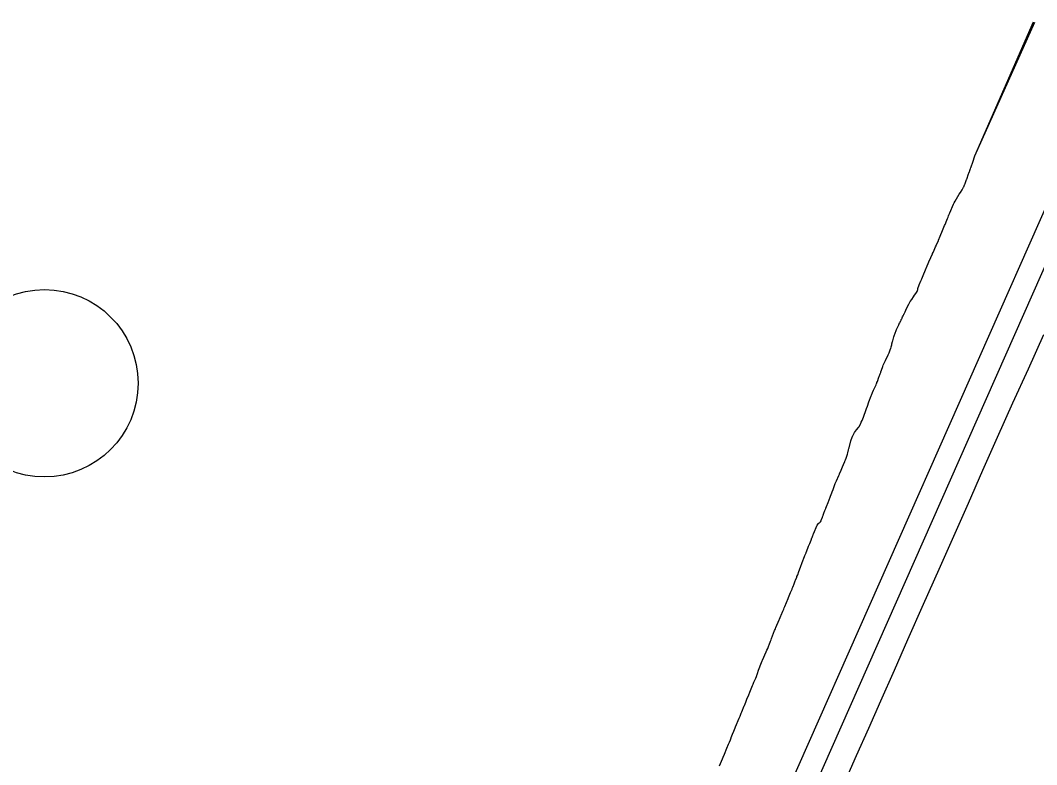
# Model space of a CAD drawing. Extents: x 658976 to 668726, y 639543 to 647196.
# Drawn here: x 662362 to 662802.1, y 643904.4 to 644226.6 of the extents above; entities that cross this region are included whole.
import ezdxf

# ---------------------------------------------------------------- set-up
doc = ezdxf.new("R2010")
doc.units = 0
for name, color, linetype in [('R_Ramp 20 Degree Des Ls', 7, 'Continuous'), ('R_Ramp 20 Degree_Min Ls', 7, 'Continuous'), ('R_SIGN_ANNOT_HWY16', 7, 'Continuous')]:
    doc.layers.add(name, color=color, linetype=linetype)

msp = doc.modelspace()

# ---------------------------------------------------------------- linework, layer by layer
at = {"layer": 'R_Ramp 20 Degree Des Ls'}
for p, q in [((662582.7, 643641.24), (662841.8, 644226.57)), ((662775.33, 644167.94), (662800.64, 644225.87)), ((662641.67, 643749.77), (662850.94, 644222.52))]:
    msp.add_line(p, q, dxfattribs=at)
for points in [[(662664.8, 643903.96), (662666.02, 643906.9), (662666.37, 643907.74), (662666.87, 643908.95), (662667.94, 643911.52), (662667.94, 643911.53), (662668.69, 643913.37), (662669.02, 643914.2), (662669.43, 643915.21), (662669.77, 643916.07), (662669.81, 643916.16), (662670.12, 643916.93), (662670.12, 643916.93), (662670.12, 643916.94), (662670.12, 643916.94), (662670.37, 643917.56), (662670.92, 643918.91), (662671.5, 643920.3), (662671.7, 643920.77), (662671.7, 643920.79), (662673.29, 643924.6), (662673.62, 643925.41), (662674.15, 643926.68), (662674.39, 643927.25), (662675.46, 643929.89), (662675.46, 643929.89), (662675.46, 643929.9), (662675.46, 643929.9), (662675.46, 643929.9), (662675.52, 643930.04), (662675.79, 643930.71), (662676.11, 643931.52), (662676.62, 643932.77), (662677.41, 643934.67), (662677.88, 643935.8), (662679.08, 643938.67), (662679.32, 643939.27), (662679.33, 643939.29), (662679.65, 643940.07), (662680.04, 643940.99), (662680.42, 643941.91), (662680.42, 643941.91), (662680.71, 643942.6), (662681.08, 643943.6), (662681.13, 643943.75), (662681.2, 643943.93), (662681.69, 643945.32), (662682.97, 643948.61), (662683.28, 643949.34), (662683.42, 643949.67), (662684.94, 643953.21), (662684.95, 643953.23), (662685.27, 643953.97), (662685.27, 643953.97), (662685.6, 643954.77), (662685.77, 643955.17), (662685.92, 643955.54), (662685.93, 643955.57), (662686.41, 643956.69), (662686.72, 643957.46), (662686.85, 643957.83), (662686.85, 643957.83), (662686.88, 643957.9), (662687.08, 643958.46), (662687.3, 643959.09), (662687.31, 643959.1), (662688.62, 643962.52), (662688.93, 643963.25), (662689.15, 643963.78), (662690.57, 643967.12), (662690.67, 643967.36), (662690.68, 643967.37), (662690.98, 643968.08), (662691.29, 643968.8), (662691.41, 643969.11), (662692.14, 643970.82), (662692.53, 643971.72), (662692.75, 643972.27), (662692.99, 643972.84), (662694.44, 643976.35), (662694.61, 643976.76), (662695.49, 643978.9), (662696.16, 643980.44), (662696.26, 643980.67), (662696.26, 643980.67), (662696.38, 643980.96), (662696.49, 643981.24), (662696.52, 643981.32), (662696.78, 643981.98), (662696.9, 643982.3), (662697.54, 643983.92), (662697.69, 643984.29), (662698.21, 643985.61), (662698.29, 643985.82), (662698.6, 643986.61), (662699.11, 643988.02), (662699.33, 643988.69), (662699.89, 643990.33), (662700.36, 643991.5), (662700.54, 643991.95), (662701.56, 643994.56), (662701.56, 643994.57), (662701.72, 643994.99), (662701.84, 643995.29), (662702.19, 643996.15), (662702.24, 643996.3), (662702.25, 643996.31), (662702.25, 643996.31), (662702.95, 643998.06), (662703.31, 643998.97), (662703.58, 643999.64), (662703.78, 644000.14), (662704.38, 644001.64), (662704.76, 644002.6), (662704.82, 644002.74), (662705.16, 644003.61), (662705.25, 644003.84), (662705.34, 644004.07), (662705.42, 644004.29), (662705.42, 644004.29), (662706.97, 644008.05), (662707.62, 644008.79), (662707.94, 644009.07), (662708.02, 644009.14), (662708.4, 644009.48), (662708.69, 644009.98), (662708.69, 644009.98), (662708.71, 644010.03), (662708.72, 644010.08), (662708.94, 644010.63), (662708.95, 644010.65), (662708.98, 644010.73), (662709.02, 644010.84), (662709.02, 644010.85), (662709.05, 644010.92), (662709.09, 644011.02), (662709.12, 644011.1), (662709.27, 644011.48), (662709.27, 644011.49), (662709.27, 644011.49), (662709.27, 644011.49), (662709.29, 644011.54), (662709.31, 644011.59), (662709.31, 644011.6), (662709.32, 644011.62), (662709.35, 644011.7), (662709.45, 644011.96), (662709.55, 644012.22), (662709.57, 644012.27), (662709.67, 644012.55), (662709.69, 644012.6), (662709.71, 644012.65), (662709.72, 644012.7), (662709.76, 644012.78), (662709.83, 644012.97), (662709.83, 644012.98), (662709.84, 644013.01), (662709.85, 644013.04), (662709.93, 644013.23), (662710.37, 644014.39), (662710.6, 644014.97), (662710.74, 644015.33), (662710.81, 644015.51), (662711.03, 644016.09), (662711.09, 644016.23), (662711.73, 644017.9), (662712.63, 644020.22), (662712.8, 644020.68), (662712.84, 644020.78), (662712.89, 644020.89), (662713.53, 644022.57), (662713.88, 644023.49), (662714.88, 644026.08), (662714.88, 644026.08), (662714.88, 644026.08), (662715.36, 644027.23), (662716.41, 644029.65), (662716.64, 644030.17), (662716.71, 644030.33), (662717.35, 644031.82), (662718.02, 644033.34), (662718.41, 644034.27), (662719.04, 644035.7), (662719.05, 644035.74), (662719.34, 644036.41), (662719.65, 644037.15), (662720.13, 644038.88), (662720.26, 644039.38), (662720.6, 644040.62), (662720.6, 644040.62), (662720.6, 644040.62), (662720.6, 644040.62), (662720.77, 644041.24), (662720.85, 644041.54), (662721.66, 644044.53), (662722.16, 644046.1), (662722.23, 644046.29), (662722.28, 644046.43), (662723.25, 644048.2), (662724.06, 644049.28), (662724.88, 644050.36), (662724.88, 644050.36), (662725.01, 644050.53), (662725.1, 644050.65), (662725.32, 644050.95), (662725.89, 644052.16), (662726.12, 644052.65), (662726.46, 644053.38), (662726.46, 644053.39), (662726.78, 644054.1), (662727.1, 644054.81), (662727.1, 644054.81), (662727.11, 644054.81), (662727.12, 644054.84), (662728.3, 644058.16), (662728.45, 644058.58), (662728.79, 644059.56), (662729.46, 644061.52), (662730.41, 644064.13), (662730.48, 644064.28), (662731.03, 644065.49), (662731.48, 644066.47), (662732.34, 644068.31), (662732.58, 644068.82), (662732.77, 644069.35), (662732.78, 644069.37), (662732.78, 644069.37), (662732.85, 644069.57), (662732.92, 644069.76), (662732.92, 644069.77), (662733.09, 644070.22), (662733.11, 644070.27), (662733.78, 644072.13), (662733.91, 644072.48), (662734.29, 644073.53), (662734.54, 644074.19), (662734.61, 644074.38), (662734.9, 644075.19), (662735.47, 644076.77), (662735.66, 644077.3), (662736.04, 644078.22), (662736.58, 644079.34), (662737.73, 644081.75), (662737.78, 644081.86), (662738.19, 644082.74), (662738.84, 644084.38), (662738.85, 644084.42), (662738.85, 644084.42), (662739.07, 644085.31), (662739.29, 644086.2), (662739.37, 644086.51), (662739.64, 644087.57), (662739.72, 644087.89), (662740.15, 644089.58), (662740.29, 644089.98), (662740.29, 644090), (662740.74, 644091.22), (662741.22, 644092.33), (662741.44, 644092.8), (662741.71, 644093.39), (662742.39, 644094.84), (662742.53, 644095.15), (662742.74, 644095.59), (662742.79, 644095.7), (662742.91, 644095.96), (662743.23, 644096.63), (662743.34, 644096.86), (662743.34, 644096.87), (662743.4, 644096.99), (662743.42, 644097.02), (662743.44, 644097.06), (662743.49, 644097.18), (662743.53, 644097.25), (662743.63, 644097.45), (662743.76, 644097.73), (662743.78, 644097.77), (662743.98, 644098.19), (662744, 644098.23), (662744.2, 644098.64), (662744.25, 644098.74), (662744.34, 644098.93), (662744.36, 644098.98), (662744.38, 644099.01), (662744.48, 644099.23), (662744.6, 644099.47), (662744.65, 644099.56), (662744.66, 644099.59), (662744.66, 644099.59), (662744.67, 644099.6), (662745.06, 644100.41), (662745.41, 644101.13), (662745.45, 644101.21), (662745.52, 644101.37), (662745.6, 644101.54), (662746.53, 644103.48), (662746.73, 644103.9), (662746.82, 644104.08), (662746.96, 644104.3), (662747.14, 644104.56), (662747.31, 644104.82), (662747.95, 644105.76), (662748.73, 644106.9), (662748.82, 644107.04), (662748.91, 644107.17), (662750.04, 644108.83), (662750.28, 644109.18), (662750.54, 644110.08), (662750.65, 644110.55), (662751.21, 644112.07), (662751.94, 644113.82), (662752.03, 644114.03), (662752.05, 644114.07), (662752.05, 644114.07), (662752.33, 644114.76), (662752.62, 644115.45), (662753.19, 644116.84), (662753.26, 644117.01), (662753.33, 644117.19), (662754.24, 644119.38), (662754.34, 644119.62), (662754.35, 644119.64), (662755.38, 644122.08), (662756.24, 644123.96), (662756.95, 644125.51), (662757.01, 644125.64), (662757.22, 644126.1), (662757.66, 644127.07), (662758.32, 644128.51), (662758.5, 644128.91), (662758.52, 644128.94), (662758.52, 644128.94), (662758.55, 644129.01), (662758.58, 644129.08), (662759.03, 644130.13), (662759.49, 644131.18), (662759.57, 644131.36), (662760.29, 644133.1), (662761.34, 644135.64), (662762.2, 644137.73), (662762.42, 644138.25), (662763.17, 644140.13), (662763.43, 644140.78), (662763.69, 644141.43), (662763.87, 644141.9), (662764.06, 644142.37), (662764.06, 644142.37), (662764.12, 644142.53), (662764.19, 644142.69), (662764.19, 644142.69), (662764.47, 644143.33), (662766.07, 644146.95), (662766.32, 644147.52), (662766.7, 644148.38), (662768.54, 644151.33), (662769.06, 644152.08), (662769.86, 644153.25), (662770.44, 644154.31), (662770.51, 644154.49), (662770.56, 644154.61), (662770.61, 644154.74), (662770.74, 644155.04), (662770.8, 644155.19), (662770.88, 644155.39), (662770.97, 644155.6), (662770.98, 644155.63), (662771.01, 644155.7), (662771.07, 644155.87), (662771.08, 644155.9), (662771.08, 644155.9), (662771.44, 644156.85), (662771.74, 644157.66), (662771.8, 644157.81), (662772.59, 644160.07), (662772.71, 644160.42), (662772.96, 644161.12), (662773.05, 644161.38), (662773.09, 644161.51), (662773.12, 644161.59), (662773.15, 644161.69), (662773.16, 644161.72), (662773.19, 644161.79), (662773.23, 644161.92), (662773.25, 644161.95), (662773.26, 644161.98), (662773.27, 644162.02), (662773.27, 644162.02), (662773.29, 644162.07), (662773.31, 644162.15), (662773.33, 644162.2), (662773.33, 644162.2), (662773.36, 644162.29), (662773.37, 644162.3), (662773.39, 644162.37), (662773.56, 644162.84), (662773.64, 644163.09), (662773.69, 644163.24), (662774.36, 644165.15), (662775.33, 644167.94)], [(662718.39, 643895.57), (662724.05, 643908.39), (662729.34, 643920.25), (662734.63, 643932.12), (662740.44, 643945.33), (662746.26, 643958.54), (662753.06, 643973.82), (662759.86, 643989.1), (662766.18, 644003.37), (662772.5, 644017.65), (662778.82, 644031.92), (662785.14, 644046.19), (662791.81, 644060.98), (662798.48, 644075.77), (662805.15, 644090.56)]]:
    msp.add_lwpolyline(points, dxfattribs=at)
at = {"layer": 'R_Ramp 20 Degree_Min Ls'}
for p, q in [((662548.66, 643564.35), (662841.8, 644226.57)), ((662775.33, 644167.94), (662801.31, 644225.77)), ((662607.63, 643672.87), (662850.94, 644222.52))]:
    msp.add_line(p, q, dxfattribs=at)
for points in [[(662664.8, 643903.96), (662666.02, 643906.9), (662666.37, 643907.74), (662666.87, 643908.95), (662667.94, 643911.52), (662667.94, 643911.53), (662668.69, 643913.37), (662669.02, 643914.2), (662669.43, 643915.21), (662669.77, 643916.07), (662669.81, 643916.16), (662670.12, 643916.93), (662670.12, 643916.93), (662670.12, 643916.94), (662670.12, 643916.94), (662670.37, 643917.56), (662670.92, 643918.91), (662671.5, 643920.3), (662671.7, 643920.77), (662671.7, 643920.79), (662673.29, 643924.6), (662673.62, 643925.41), (662674.15, 643926.68), (662674.39, 643927.25), (662675.46, 643929.89), (662675.46, 643929.89), (662675.46, 643929.9), (662675.46, 643929.9), (662675.46, 643929.9), (662675.52, 643930.04), (662675.79, 643930.71), (662676.11, 643931.52), (662676.62, 643932.77), (662677.41, 643934.67), (662677.88, 643935.8), (662679.08, 643938.67), (662679.32, 643939.27), (662679.33, 643939.29), (662679.65, 643940.07), (662680.04, 643940.99), (662680.42, 643941.91), (662680.42, 643941.91), (662680.71, 643942.6), (662681.08, 643943.6), (662681.13, 643943.75), (662681.2, 643943.93), (662681.69, 643945.32), (662682.97, 643948.61), (662683.28, 643949.34), (662683.42, 643949.67), (662684.94, 643953.21), (662684.95, 643953.23), (662685.27, 643953.97), (662685.27, 643953.97), (662685.6, 643954.77), (662685.77, 643955.17), (662685.92, 643955.54), (662685.93, 643955.57), (662686.41, 643956.69), (662686.72, 643957.46), (662686.85, 643957.83), (662686.85, 643957.83), (662686.88, 643957.9), (662687.08, 643958.46), (662687.3, 643959.09), (662687.31, 643959.1), (662688.62, 643962.52), (662688.93, 643963.25), (662689.15, 643963.78), (662690.57, 643967.12), (662690.67, 643967.36), (662690.68, 643967.37), (662690.98, 643968.08), (662691.29, 643968.8), (662691.41, 643969.11), (662692.14, 643970.82), (662692.53, 643971.72), (662692.75, 643972.27), (662692.99, 643972.84), (662694.44, 643976.35), (662694.61, 643976.76), (662695.49, 643978.9), (662696.16, 643980.44), (662696.26, 643980.67), (662696.26, 643980.67), (662696.38, 643980.96), (662696.49, 643981.24), (662696.52, 643981.32), (662696.78, 643981.98), (662696.9, 643982.3), (662697.54, 643983.92), (662697.69, 643984.29), (662698.21, 643985.61), (662698.29, 643985.82), (662698.6, 643986.61), (662699.11, 643988.02), (662699.33, 643988.69), (662699.89, 643990.33), (662700.36, 643991.5), (662700.54, 643991.95), (662701.56, 643994.56), (662701.56, 643994.57), (662701.72, 643994.99), (662701.84, 643995.29), (662702.19, 643996.15), (662702.24, 643996.3), (662702.25, 643996.31), (662702.25, 643996.31), (662702.95, 643998.06), (662703.31, 643998.97), (662703.58, 643999.64), (662703.78, 644000.14), (662704.38, 644001.64), (662704.76, 644002.6), (662704.82, 644002.74), (662705.16, 644003.61), (662705.25, 644003.84), (662705.34, 644004.07), (662705.42, 644004.29), (662705.42, 644004.29), (662706.97, 644008.05), (662707.62, 644008.79), (662707.94, 644009.07), (662708.02, 644009.14), (662708.4, 644009.48), (662708.69, 644009.98), (662708.69, 644009.98), (662708.71, 644010.03), (662708.72, 644010.08), (662708.94, 644010.63), (662708.95, 644010.65), (662708.98, 644010.73), (662709.02, 644010.84), (662709.02, 644010.85), (662709.05, 644010.92), (662709.09, 644011.02), (662709.12, 644011.1), (662709.27, 644011.48), (662709.27, 644011.49), (662709.27, 644011.49), (662709.27, 644011.49), (662709.29, 644011.54), (662709.31, 644011.59), (662709.31, 644011.6), (662709.32, 644011.62), (662709.35, 644011.7), (662709.45, 644011.96), (662709.55, 644012.22), (662709.57, 644012.27), (662709.67, 644012.55), (662709.69, 644012.6), (662709.71, 644012.65), (662709.72, 644012.7), (662709.76, 644012.78), (662709.83, 644012.97), (662709.83, 644012.98), (662709.84, 644013.01), (662709.85, 644013.04), (662709.93, 644013.23), (662710.37, 644014.39), (662710.6, 644014.97), (662710.74, 644015.33), (662710.81, 644015.51), (662711.03, 644016.09), (662711.09, 644016.23), (662711.73, 644017.9), (662712.63, 644020.22), (662712.8, 644020.68), (662712.84, 644020.78), (662712.89, 644020.89), (662713.53, 644022.57), (662713.88, 644023.49), (662714.88, 644026.08), (662714.88, 644026.08), (662714.88, 644026.08), (662715.36, 644027.23), (662716.41, 644029.65), (662716.64, 644030.17), (662716.71, 644030.33), (662717.35, 644031.82), (662718.02, 644033.34), (662718.41, 644034.27), (662719.04, 644035.7), (662719.05, 644035.74), (662719.34, 644036.41), (662719.65, 644037.15), (662720.13, 644038.88), (662720.26, 644039.38), (662720.6, 644040.62), (662720.6, 644040.62), (662720.6, 644040.62), (662720.6, 644040.62), (662720.77, 644041.24), (662720.85, 644041.54), (662721.66, 644044.53), (662722.16, 644046.1), (662722.23, 644046.29), (662722.28, 644046.43), (662723.25, 644048.2), (662724.06, 644049.28), (662724.88, 644050.36), (662724.88, 644050.36), (662725.01, 644050.53), (662725.1, 644050.65), (662725.32, 644050.95), (662725.89, 644052.16), (662726.12, 644052.65), (662726.46, 644053.38), (662726.46, 644053.39), (662726.78, 644054.1), (662727.1, 644054.81), (662727.1, 644054.81), (662727.11, 644054.81), (662727.12, 644054.84), (662728.3, 644058.16), (662728.45, 644058.58), (662728.79, 644059.56), (662729.46, 644061.52), (662730.41, 644064.13), (662730.48, 644064.28), (662731.03, 644065.49), (662731.48, 644066.47), (662732.34, 644068.31), (662732.58, 644068.82), (662732.77, 644069.35), (662732.78, 644069.37), (662732.78, 644069.37), (662732.85, 644069.57), (662732.92, 644069.76), (662732.92, 644069.77), (662733.09, 644070.22), (662733.11, 644070.27), (662733.78, 644072.13), (662733.91, 644072.48), (662734.29, 644073.53), (662734.54, 644074.19), (662734.61, 644074.38), (662734.9, 644075.19), (662735.47, 644076.77), (662735.66, 644077.3), (662736.04, 644078.22), (662736.58, 644079.34), (662737.73, 644081.75), (662737.78, 644081.86), (662738.19, 644082.74), (662738.84, 644084.38), (662738.85, 644084.42), (662738.85, 644084.42), (662739.07, 644085.31), (662739.29, 644086.2), (662739.37, 644086.51), (662739.64, 644087.57), (662739.72, 644087.89), (662740.15, 644089.58), (662740.29, 644089.98), (662740.29, 644090), (662740.74, 644091.22), (662741.22, 644092.33), (662741.44, 644092.8), (662741.71, 644093.39), (662742.39, 644094.84), (662742.53, 644095.15), (662742.74, 644095.59), (662742.79, 644095.7), (662742.91, 644095.96), (662743.23, 644096.63), (662743.34, 644096.86), (662743.34, 644096.87), (662743.4, 644096.99), (662743.42, 644097.02), (662743.44, 644097.06), (662743.49, 644097.18), (662743.53, 644097.25), (662743.63, 644097.45), (662743.76, 644097.73), (662743.78, 644097.77), (662743.98, 644098.19), (662744, 644098.23), (662744.2, 644098.64), (662744.25, 644098.74), (662744.34, 644098.93), (662744.36, 644098.98), (662744.38, 644099.01), (662744.48, 644099.23), (662744.6, 644099.47), (662744.65, 644099.56), (662744.66, 644099.59), (662744.66, 644099.59), (662744.67, 644099.6), (662745.06, 644100.41), (662745.41, 644101.13), (662745.45, 644101.21), (662745.52, 644101.37), (662745.6, 644101.54), (662746.53, 644103.48), (662746.73, 644103.9), (662746.82, 644104.08), (662746.96, 644104.3), (662747.14, 644104.56), (662747.31, 644104.82), (662747.95, 644105.76), (662748.73, 644106.9), (662748.82, 644107.04), (662748.91, 644107.17), (662750.04, 644108.83), (662750.28, 644109.18), (662750.54, 644110.08), (662750.65, 644110.55), (662751.21, 644112.07), (662751.94, 644113.82), (662752.03, 644114.03), (662752.05, 644114.07), (662752.05, 644114.07), (662752.33, 644114.76), (662752.62, 644115.45), (662753.19, 644116.84), (662753.26, 644117.01), (662753.33, 644117.19), (662754.24, 644119.38), (662754.34, 644119.62), (662754.35, 644119.64), (662755.38, 644122.08), (662756.24, 644123.96), (662756.95, 644125.51), (662757.01, 644125.64), (662757.22, 644126.1), (662757.66, 644127.07), (662758.32, 644128.51), (662758.5, 644128.91), (662758.52, 644128.94), (662758.52, 644128.94), (662758.55, 644129.01), (662758.58, 644129.08), (662759.03, 644130.13), (662759.49, 644131.18), (662759.57, 644131.36), (662760.29, 644133.1), (662761.34, 644135.64), (662762.2, 644137.73), (662762.42, 644138.25), (662763.17, 644140.13), (662763.43, 644140.78), (662763.69, 644141.43), (662763.87, 644141.9), (662764.06, 644142.37), (662764.06, 644142.37), (662764.12, 644142.53), (662764.19, 644142.69), (662764.19, 644142.69), (662764.47, 644143.33), (662766.07, 644146.95), (662766.32, 644147.52), (662766.7, 644148.38), (662768.54, 644151.33), (662769.06, 644152.08), (662769.86, 644153.25), (662770.44, 644154.31), (662770.51, 644154.49), (662770.56, 644154.61), (662770.61, 644154.74), (662770.74, 644155.04), (662770.8, 644155.19), (662770.88, 644155.39), (662770.97, 644155.6), (662770.98, 644155.63), (662771.01, 644155.7), (662771.07, 644155.87), (662771.08, 644155.9), (662771.08, 644155.9), (662771.44, 644156.85), (662771.74, 644157.66), (662771.8, 644157.81), (662772.59, 644160.07), (662772.71, 644160.42), (662772.96, 644161.12), (662773.05, 644161.38), (662773.09, 644161.51), (662773.12, 644161.59), (662773.15, 644161.69), (662773.16, 644161.72), (662773.19, 644161.79), (662773.23, 644161.92), (662773.25, 644161.95), (662773.26, 644161.98), (662773.27, 644162.02), (662773.27, 644162.02), (662773.29, 644162.07), (662773.31, 644162.15), (662773.33, 644162.2), (662773.33, 644162.2), (662773.36, 644162.29), (662773.37, 644162.3), (662773.39, 644162.37), (662773.56, 644162.84), (662773.64, 644163.09), (662773.69, 644163.24), (662774.36, 644165.15), (662775.33, 644167.94)], [(662718.39, 643895.57), (662724.05, 643908.39), (662729.34, 643920.25), (662734.63, 643932.12), (662740.44, 643945.33), (662746.26, 643958.54), (662753.06, 643973.82), (662759.86, 643989.1), (662766.18, 644003.37), (662772.5, 644017.65), (662778.82, 644031.92), (662785.14, 644046.19), (662791.81, 644060.98), (662798.48, 644075.77), (662805.15, 644090.56)]]:
    msp.add_lwpolyline(points, dxfattribs=at)
at = {"layer": 'R_SIGN_ANNOT_HWY16'}
msp.add_circle((662372.47, 644069.51), 40.54, dxfattribs=at)

doc.saveas('drawing.dxf')
